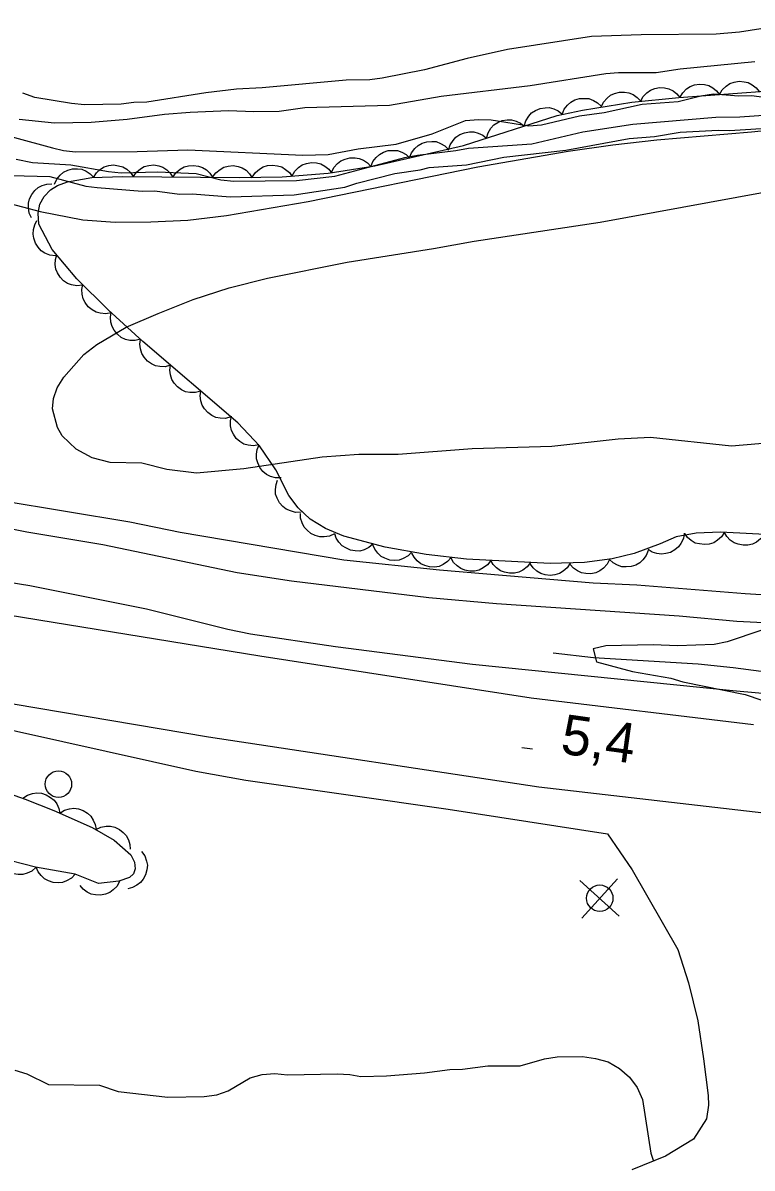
# Model space of a CAD drawing. Extents: x 336540 to 340074, y 5572036 to 5573747.
# Drawn here: x 339269.4 to 339324.5, y 5572794.8 to 5572881.3 of the extents above; entities that cross this region are included whole.
import ezdxf

# ---------------------------------------------------------------- set-up
doc = ezdxf.new("R2010")
doc.units = 0
for name, color, linetype in [('Niveau 1', 7, 'Continuous'), ('Niveau 19', 7, 'Continuous'), ('Niveau 2', 7, 'Continuous'), ('Niveau 21', 7, 'Continuous'), ('Niveau 22', 7, 'Continuous'), ('Niveau 3', 7, 'Continuous'), ('Niveau 36', 7, 'Continuous'), ('Niveau 4', 7, 'Continuous'), ('Niveau 44', 7, 'Continuous'), ('Niveau 52', 7, 'Continuous')]:
    doc.layers.add(name, color=color, linetype=linetype)

msp = doc.modelspace()

# ---------------------------------------------------------------- linework, layer by layer
at = {"layer": 'Niveau 1'}
for points in [[(339220.97, 5572864.77), (339226.13, 5572865), (339233.23, 5572865.09), (339235.8, 5572865.3), (339240.97, 5572866.15), (339252.2, 5572868.18), (339254.82, 5572868.53), (339260.17, 5572868.91), (339262.78, 5572868.84), (339265.33, 5572868.42), (339270.68, 5572867.02), (339273.92, 5572866.39), (339276.35, 5572866.22), (339279.06, 5572866.23), (339281.85, 5572866.37), (339284.77, 5572866.7), (339290.93, 5572867.77), (339303.77, 5572870.4), (339310.59, 5572871.56), (339313.97, 5572872.04), (339317.29, 5572872.44), (339324.44, 5572873.04), (339337.97, 5572874.45)], [(339328.02, 5572835.77), (339327.07, 5572835.79), (339325.23, 5572835.4), (339322.59, 5572834.5), (339321.63, 5572834.31), (339318.86, 5572834.2), (339317, 5572834.28), (339313.44, 5572834.21), (339312.48, 5572833.97), (339312.72, 5572833.01), (339315.45, 5572832.28), (339318.34, 5572831.77), (339319.25, 5572831.5), (339323.95, 5572830.52), (339327.59, 5572829.29), (339329.3, 5572828.3), (339329.7, 5572827.97), (339329.67, 5572827.74)], [(339268.77, 5572802.15), (339269.68, 5572801.89), (339271.33, 5572801.07), (339275.17, 5572801.03), (339276.59, 5572800.55), (339280.33, 5572800.11), (339283.09, 5572800.17), (339284.05, 5572800.3), (339284.9, 5572800.6), (339286.57, 5572801.59), (339287.47, 5572801.83), (339288.43, 5572801.9), (339289.39, 5572801.81), (339293.12, 5572801.88), (339294.08, 5572801.84), (339294.93, 5572801.69), (339296.85, 5572801.73), (339299.73, 5572801.95), (339301.64, 5572802.21), (339302.6, 5572802.23), (339304.52, 5572802.49), (339306.95, 5572802.48), (339308.8, 5572803.02), (339309.76, 5572803.16), (339311.68, 5572803.19), (339312.64, 5572803.04), (339313.61, 5572802.78), (339314.46, 5572802.28), (339315.21, 5572801.62), (339315.79, 5572800.84), (339316.2, 5572799.95), (339316.83, 5572795.9), (339317.04, 5572795.29)]]:
    msp.add_lwpolyline(points, dxfattribs=at)
at = {"layer": 'Niveau 19'}
msp.add_lwpolyline([(339320.82, 5572803.01), (339321.17, 5572800.25), (339321.18, 5572799.51), (339321.03, 5572798.49), (339320.05, 5572796.95), (339317.95, 5572795.66), (339315.4, 5572794.64)], dxfattribs=at)
at = {"layer": 'Niveau 2'}
for points in [[(339269.1, 5572874), (339271.77, 5572873.71), (339274.55, 5572873.76), (339277.27, 5572873.98), (339280.09, 5572874.37), (339282.02, 5572874.52), (339284.91, 5572874.64), (339286.84, 5572874.56), (339288.76, 5572874.6), (339290.69, 5572874.86), (339297.09, 5572875.04), (339300.99, 5572875.73), (339307.72, 5572876.54), (339313.44, 5572877.44), (339314.4, 5572877.52), (339317.23, 5572877.52), (339319.04, 5572877.78), (339324.7, 5572878.34)], [(339266.14, 5572873.31), (339271.61, 5572871.83), (339272.46, 5572871.62), (339273.37, 5572871.52), (339278.01, 5572871.55), (339281.86, 5572871.68), (339290.53, 5572871.28), (339292.46, 5572871.32), (339294.72, 5572871.76), (339297.6, 5572872.1), (339300.31, 5572872.88), (339302.84, 5572873.89), (339303.8, 5572873.97), (339304.77, 5572873.93), (339307.61, 5572873.48), (339308.57, 5572873.55), (339311.44, 5572874.23), (339313.31, 5572874.49), (339316.19, 5572875.11), (339318.9, 5572875.33), (339320.6, 5572875.76), (339321.56, 5572875.89), (339323.49, 5572875.76), (339324.45, 5572875.78), (339326.38, 5572875.53)], [(339268.88, 5572870.98), (339270.12, 5572870.72), (339273.01, 5572870.55), (339275.85, 5572870.04), (339276.82, 5572869.94), (339279.59, 5572870), (339282.48, 5572869.88), (339284.35, 5572869.41), (339285.32, 5572869.31), (339290.07, 5572869.35), (339292.95, 5572869.69), (339298.25, 5572871.09), (339299.21, 5572871.27), (339302.09, 5572871.61), (339303.05, 5572871.8), (339307.85, 5572872.12), (339311.69, 5572873.04), (339315.47, 5572873.62), (339321.75, 5572874.14), (339323.56, 5572874.17), (339328.25, 5572874.49)], [(339268.53, 5572869.73), (339271.42, 5572869.67), (339274.14, 5572868.93), (339274.99, 5572868.83), (339278.39, 5572868.56), (339279.35, 5572868.58), (339281.22, 5572868.33), (339282.18, 5572868.35), (339285.07, 5572868.12), (339289.88, 5572868.27), (339293.71, 5572868.85), (339294.61, 5572869.15), (339297.48, 5572869.88), (339299.4, 5572870.15), (339300.08, 5572870.33), (339302.9, 5572870.55), (339305.72, 5572871.11), (339310.41, 5572871.65), (339315.2, 5572872.54), (339317.12, 5572872.69), (339319.04, 5572873.01), (339321.92, 5572873.17), (339322.77, 5572873.13), (339326.38, 5572873.37)], [(339333.27, 5572850.17), (339322.93, 5572849.3), (339316.82, 5572849.95), (339314.36, 5572849.82), (339309.36, 5572849.26), (339303.32, 5572849.09), (339297.75, 5572848.66), (339294.77, 5572848.65), (339291.99, 5572848.46), (339286.09, 5572847.57), (339282.5, 5572847.26), (339280.25, 5572847.53), (339278.36, 5572848), (339275.97, 5572848.06), (339274.63, 5572848.4), (339273.41, 5572849.06), (339272.36, 5572850.07), (339272.01, 5572850.7), (339271.62, 5572852.1), (339271.69, 5572852.88), (339271.97, 5572853.69), (339272.47, 5572854.51), (339273.99, 5572856.21), (339274.97, 5572856.98), (339277.19, 5572858.28), (339279.61, 5572859.32), (339282.25, 5572860.37), (339284.98, 5572861.24), (339287.87, 5572861.97), (339293.88, 5572863.19), (339300.4, 5572864.21), (339303.49, 5572864.78), (339313, 5572866.21), (339325.39, 5572868.48)]]:
    msp.add_lwpolyline(points, dxfattribs=at)
at = {"layer": 'Niveau 21'}
for points in [[(339333.42, 5572829.87), (339323.03, 5572830.81), (339303.35, 5572832.81), (339293, 5572834.12), (339286.59, 5572835.09), (339284.86, 5572835.44), (339278.72, 5572836.97), (339269.92, 5572838.73), (339256.03, 5572840.97), (339246.31, 5572842.8), (339238.58, 5572844.1), (339228.69, 5572845.93), (339220.72, 5572847.09), (339213.2, 5572847.98), (339205.55, 5572849.4), (339194.03, 5572850.98), (339185.02, 5572851.96), (339182.14, 5572852.34), (339172.11, 5572853.27), (339169.55, 5572853.66), (339157.15, 5572854.65)], [(339148.92, 5572852.71), (339167.23, 5572851.19), (339183.2, 5572849.57), (339198.7, 5572847.72), (339206.93, 5572846.63), (339224.34, 5572844.07), (339238.13, 5572841.79), (339268.27, 5572836.55), (339287.29, 5572833.45), (339307.78, 5572830.29), (339324.6, 5572828.27)], [(339326.02, 5572821.5), (339308.38, 5572823.54), (339283.42, 5572827.3), (339255.8, 5572831.97), (339239.18, 5572834.87), (339215.32, 5572838.77), (339189.69, 5572842.25), (339184.32, 5572842.71), (339177.8, 5572843.55), (339166.32, 5572844.74), (339155.44, 5572845.67)], [(339229.98, 5572834.24), (339240.89, 5572832.34), (339252.46, 5572830.63), (339255.88, 5572829.94), (339258.6, 5572829.55), (339258.79, 5572829.38), (339265.59, 5572828.49), (339282.45, 5572824.73), (339286.24, 5572824.05), (339301.53, 5572821.88), (339313.57, 5572820.02)]]:
    msp.add_lwpolyline(points, dxfattribs=at)
at = {"layer": 'Niveau 22'}
for points in [[(339159.48, 5572860.37), (339162.82, 5572860.31), (339165.25, 5572860.14), (339168.43, 5572859.69), (339180.52, 5572858.44), (339183.87, 5572857.99), (339190.95, 5572857.39), (339206.42, 5572856.43), (339220.26, 5572854.6), (339227.45, 5572853.44), (339231.52, 5572852.89), (339235.24, 5572852.23), (339238.79, 5572851.8), (339245, 5572850.5), (339247.95, 5572849.76), (339254.68, 5572848.31), (339261.31, 5572846.52), (339267.75, 5572845.18), (339277.47, 5572843.57), (339281.27, 5572842.79), (339293.64, 5572840.7), (339300.87, 5572839.94)], [(339327.33, 5572835.84), (339323.34, 5572836.05), (339318.98, 5572836.44), (339305.16, 5572837.37), (339300.07, 5572837.84), (339289.67, 5572839.1), (339285.57, 5572839.71), (339275.43, 5572841.83), (339269.67, 5572842.79), (339265.09, 5572843.71), (339249.62, 5572847.26), (339244.72, 5572848.51), (339235.37, 5572850.2), (339227.98, 5572851.19), (339214.34, 5572853.19), (339209, 5572854.11), (339187, 5572855.83), (339177.29, 5572856.68), (339167.29, 5572857.74), (339151.05, 5572858.68)], [(339300.87, 5572839.94), (339312.47, 5572838.97), (339315.77, 5572838.81), (339323.95, 5572838.16), (339331.55, 5572837.68)]]:
    msp.add_lwpolyline(points, dxfattribs=at)
at = {"layer": 'Niveau 3'}
msp.add_line((339307.09, 5572826.53), (339307.89, 5572826.42), dxfattribs=at)
at = {"layer": 'Niveau 36'}
for p, q in [((339314.45, 5572813.79), (339311.48, 5572816.48)), ((339311.62, 5572813.65), (339314.31, 5572816.62))]:
    msp.add_line(p, q, dxfattribs=at)
for centre in [(339272.069, 5572823.761), (339312.973, 5572815.145)]:
    msp.add_circle(centre, 1, dxfattribs=at)
at = {"layer": 'Niveau 4'}
for points in [[(339328.05, 5572881.26), (339323.52, 5572880.55), (339321.76, 5572880.41), (339316.09, 5572880.36), (339312.35, 5572880.23), (339306.01, 5572879.26), (339302.96, 5572878.58), (339299.74, 5572877.72), (339296.52, 5572877.09), (339295.61, 5572876.96), (339293.8, 5572876.93), (339287.46, 5572876.35), (339285.53, 5572876.26), (339283.21, 5572875.99), (339278.74, 5572875.28), (339277.78, 5572875.26), (339276.81, 5572875.13), (339274.04, 5572875.08), (339273.07, 5572875.17), (339270.28, 5572875.63), (339269.37, 5572875.95)], [(339309.45, 5572833.67), (339312.5, 5572833.33), (339320.41, 5572832.84), (339323.05, 5572832.57), (339329.39, 5572831.75), (339335.5, 5572831.33), (339342.02, 5572830.72), (339345.58, 5572830.56), (339356.1, 5572829.62), (339359.71, 5572829.45), (339364.85, 5572829.36), (339375.34, 5572828.77), (339391.42, 5572828.71), (339418.26, 5572829.11), (339420.9, 5572829.3), (339422.69, 5572829.61), (339424.31, 5572830.11), (339425.68, 5572830.87), (339426.69, 5572831.93), (339427.28, 5572833.22), (339427.36, 5572833.9), (339427.2, 5572835.37), (339426.78, 5572836.9), (339426.25, 5572838.23)]]:
    msp.add_lwpolyline(points, dxfattribs=at)
at = {"layer": 'Niveau 44'}
for points in [[(339319.03, 5572875.63), (339319.24, 5572875.99), (339319.54, 5572876.27), (339319.81, 5572876.46), (339320.14, 5572876.57), (339320.5, 5572876.63), (339320.89, 5572876.6), (339321.21, 5572876.53), (339321.51, 5572876.36), (339321.8, 5572876.13), (339322.03, 5572875.85)], [(339322.03, 5572875.85), (339322.23, 5572876.21), (339322.53, 5572876.49), (339322.8, 5572876.68), (339323.13, 5572876.79), (339323.5, 5572876.85), (339323.88, 5572876.82), (339324.2, 5572876.75), (339324.5, 5572876.58), (339324.79, 5572876.35), (339325.02, 5572876.07)], [(339326.93, 5572842.54), (339322.1, 5572842.79), (339320.26, 5572842.72), (339318.75, 5572842.45), (339317.55, 5572841.9), (339315.58, 5572841.17), (339313.92, 5572840.77), (339311.81, 5572840.49), (339309.22, 5572840.42), (339302.91, 5572840.76), (339299.86, 5572841.1), (339296.77, 5572841.66), (339293.63, 5572842.5), (339292.26, 5572843.08), (339291.08, 5572843.78), (339290.18, 5572844.62), (339289.48, 5572845.57), (339288.49, 5572847.49), (339287.27, 5572849.32), (339285.63, 5572851.04), (339278.44, 5572857.2), (339275.84, 5572859.58), (339273.46, 5572861.94), (339271.59, 5572864.15), (339270.6, 5572866.05), (339270.55, 5572866.89), (339270.66, 5572867.58), (339271, 5572868.16), (339271.46, 5572868.64), (339272.01, 5572868.99), (339272.75, 5572869.25), (339274.59, 5572869.58), (339276.94, 5572869.65), (339285.75, 5572869.58), (339288.98, 5572869.64), (339292.46, 5572869.91), (339295.98, 5572870.46), (339302.68, 5572872), (339309.75, 5572874.27), (339311.68, 5572874.68), (339315.4, 5572875.27), (339318.95, 5572875.62), (339329.85, 5572876.42)], [(339313.08, 5572874.9), (339313.26, 5572875.28), (339313.53, 5572875.58), (339313.78, 5572875.8), (339314.1, 5572875.94), (339314.46, 5572876.03), (339314.84, 5572876.02), (339315.17, 5572875.99), (339315.49, 5572875.84), (339315.8, 5572875.63), (339316.04, 5572875.37)], [(339316.05, 5572875.33), (339316.25, 5572875.7), (339316.54, 5572875.99), (339316.8, 5572876.19), (339317.13, 5572876.31), (339317.49, 5572876.38), (339317.87, 5572876.35), (339318.2, 5572876.29), (339318.51, 5572876.13), (339318.8, 5572875.9), (339319.03, 5572875.63)], [(339307.27, 5572873.47), (339307.38, 5572873.87), (339307.61, 5572874.21), (339307.82, 5572874.46), (339308.12, 5572874.65), (339308.46, 5572874.8), (339308.84, 5572874.85), (339309.16, 5572874.86), (339309.5, 5572874.77), (339309.84, 5572874.61), (339310.12, 5572874.39)], [(339310.13, 5572874.35), (339310.29, 5572874.74), (339310.54, 5572875.05), (339310.78, 5572875.28), (339311.1, 5572875.44), (339311.45, 5572875.55), (339311.84, 5572875.56), (339312.16, 5572875.54), (339312.49, 5572875.41), (339312.81, 5572875.22), (339313.07, 5572874.97)], [(339304.41, 5572872.56), (339304.53, 5572872.96), (339304.75, 5572873.3), (339304.96, 5572873.55), (339305.26, 5572873.74), (339305.6, 5572873.88), (339305.98, 5572873.93), (339306.31, 5572873.95), (339306.65, 5572873.85), (339306.98, 5572873.69), (339307.27, 5572873.47)], [(339298.6, 5572871.06), (339298.75, 5572871.45), (339299, 5572871.77), (339299.24, 5572872), (339299.55, 5572872.17), (339299.9, 5572872.28), (339300.29, 5572872.3), (339300.61, 5572872.29), (339300.94, 5572872.16), (339301.26, 5572871.98), (339301.53, 5572871.73)], [(339301.55, 5572871.64), (339301.67, 5572872.04), (339301.89, 5572872.38), (339302.11, 5572872.63), (339302.4, 5572872.82), (339302.75, 5572872.96), (339303.12, 5572873.02), (339303.45, 5572873.03), (339303.79, 5572872.93), (339304.13, 5572872.78), (339304.41, 5572872.56)], [(339295.68, 5572870.39), (339295.83, 5572870.78), (339296.08, 5572871.1), (339296.32, 5572871.33), (339296.63, 5572871.5), (339296.98, 5572871.61), (339297.36, 5572871.63), (339297.69, 5572871.62), (339298.02, 5572871.49), (339298.34, 5572871.31), (339298.6, 5572871.06)], [(339274.73, 5572869.58), (339274.95, 5572869.94), (339275.26, 5572870.2), (339275.53, 5572870.38), (339275.87, 5572870.48), (339276.24, 5572870.53), (339276.62, 5572870.47), (339276.93, 5572870.39), (339277.23, 5572870.21), (339277.51, 5572869.97), (339277.72, 5572869.67)], [(339277.72, 5572869.64), (339277.96, 5572869.99), (339278.28, 5572870.24), (339278.56, 5572870.41), (339278.9, 5572870.5), (339279.27, 5572870.53), (339279.65, 5572870.46), (339279.96, 5572870.37), (339280.25, 5572870.17), (339280.52, 5572869.92), (339280.72, 5572869.62)], [(339280.72, 5572869.62), (339280.96, 5572869.96), (339281.28, 5572870.22), (339281.56, 5572870.39), (339281.9, 5572870.47), (339282.27, 5572870.5), (339282.65, 5572870.44), (339282.96, 5572870.35), (339283.25, 5572870.15), (339283.52, 5572869.9), (339283.72, 5572869.6)], [(339283.72, 5572869.6), (339283.96, 5572869.94), (339284.28, 5572870.19), (339284.56, 5572870.36), (339284.9, 5572870.45), (339285.27, 5572870.48), (339285.65, 5572870.41), (339285.96, 5572870.32), (339286.25, 5572870.13), (339286.52, 5572869.87), (339286.72, 5572869.57)], [(339286.72, 5572869.6), (339286.95, 5572869.95), (339287.26, 5572870.21), (339287.54, 5572870.39), (339287.88, 5572870.48), (339288.25, 5572870.52), (339288.63, 5572870.47), (339288.94, 5572870.38), (339289.24, 5572870.19), (339289.52, 5572869.95), (339289.72, 5572869.65)], [(339289.72, 5572869.7), (339289.93, 5572870.06), (339290.22, 5572870.34), (339290.49, 5572870.53), (339290.82, 5572870.65), (339291.19, 5572870.71), (339291.57, 5572870.68), (339291.89, 5572870.61), (339292.2, 5572870.44), (339292.49, 5572870.21), (339292.71, 5572869.93)], [(339292.71, 5572869.95), (339292.89, 5572870.33), (339293.16, 5572870.63), (339293.41, 5572870.84), (339293.73, 5572870.98), (339294.09, 5572871.07), (339294.48, 5572871.07), (339294.8, 5572871.03), (339295.12, 5572870.88), (339295.43, 5572870.68), (339295.67, 5572870.41)], [(339271.77, 5572869.07), (339271.94, 5572869.46), (339272.21, 5572869.76), (339272.45, 5572869.98), (339272.77, 5572870.13), (339273.13, 5572870.23), (339273.51, 5572870.23), (339273.84, 5572870.2), (339274.16, 5572870.06), (339274.47, 5572869.86), (339274.72, 5572869.6)], [(339270.04, 5572866.53), (339269.86, 5572866.9), (339269.8, 5572867.31), (339269.8, 5572867.64), (339269.89, 5572867.97), (339270.05, 5572868.31), (339270.29, 5572868.6), (339270.53, 5572868.83), (339270.85, 5572868.98), (339271.2, 5572869.09), (339271.56, 5572869.11)], [(339271.84, 5572863.67), (339271.42, 5572863.72), (339271.05, 5572863.88), (339270.77, 5572864.05), (339270.53, 5572864.31), (339270.33, 5572864.62), (339270.21, 5572864.99), (339270.15, 5572865.31), (339270.18, 5572865.66), (339270.28, 5572866.02), (339270.45, 5572866.33)], [(339273.88, 5572861.45), (339273.46, 5572861.4), (339273.06, 5572861.48), (339272.75, 5572861.58), (339272.46, 5572861.79), (339272.2, 5572862.05), (339272, 5572862.38), (339271.87, 5572862.67), (339271.82, 5572863.02), (339271.84, 5572863.39), (339271.94, 5572863.74)], [(339276.05, 5572859.37), (339275.64, 5572859.29), (339275.23, 5572859.33), (339274.91, 5572859.41), (339274.61, 5572859.59), (339274.32, 5572859.82), (339274.1, 5572860.13), (339273.94, 5572860.42), (339273.87, 5572860.76), (339273.85, 5572861.13), (339273.92, 5572861.49)], [(339278.27, 5572857.36), (339277.86, 5572857.26), (339277.46, 5572857.28), (339277.13, 5572857.35), (339276.82, 5572857.51), (339276.53, 5572857.74), (339276.29, 5572858.04), (339276.12, 5572858.32), (339276.03, 5572858.66), (339276, 5572859.03), (339276.06, 5572859.38)], [(339280.54, 5572855.4), (339280.14, 5572855.29), (339279.73, 5572855.3), (339279.41, 5572855.35), (339279.09, 5572855.51), (339278.79, 5572855.72), (339278.54, 5572856.02), (339278.36, 5572856.29), (339278.27, 5572856.63), (339278.22, 5572856.99), (339278.26, 5572857.35)], [(339282.82, 5572853.45), (339282.42, 5572853.34), (339282.01, 5572853.35), (339281.68, 5572853.4), (339281.37, 5572853.55), (339281.07, 5572853.77), (339280.82, 5572854.06), (339280.64, 5572854.33), (339280.54, 5572854.67), (339280.5, 5572855.04), (339280.54, 5572855.4)], [(339285.1, 5572851.5), (339284.7, 5572851.39), (339284.29, 5572851.4), (339283.96, 5572851.45), (339283.65, 5572851.6), (339283.35, 5572851.82), (339283.1, 5572852.11), (339282.92, 5572852.38), (339282.82, 5572852.72), (339282.78, 5572853.09), (339282.82, 5572853.45)], [(339287.22, 5572849.38), (339286.8, 5572849.31), (339286.4, 5572849.36), (339286.08, 5572849.44), (339285.78, 5572849.63), (339285.51, 5572849.87), (339285.29, 5572850.19), (339285.14, 5572850.48), (339285.08, 5572850.82), (339285.07, 5572851.2), (339285.15, 5572851.55)], [(339288.89, 5572846.89), (339288.47, 5572846.89), (339288.09, 5572847.01), (339287.79, 5572847.15), (339287.52, 5572847.38), (339287.29, 5572847.67), (339287.14, 5572848.02), (339287.03, 5572848.33), (339287.03, 5572848.68), (339287.09, 5572849.05), (339287.23, 5572849.38)], [(339290.41, 5572844.31), (339289.99, 5572844.29), (339289.6, 5572844.4), (339289.29, 5572844.52), (339289.02, 5572844.74), (339288.77, 5572845.02), (339288.6, 5572845.36), (339288.48, 5572845.67), (339288.47, 5572846.02), (339288.51, 5572846.39), (339288.63, 5572846.73)], [(339292.93, 5572842.68), (339292.55, 5572842.5), (339292.15, 5572842.44), (339291.82, 5572842.44), (339291.48, 5572842.54), (339291.15, 5572842.7), (339290.86, 5572842.95), (339290.63, 5572843.18), (339290.48, 5572843.5), (339290.37, 5572843.85), (339290.35, 5572844.21)], [(339322.39, 5572842.8), (339322.17, 5572842.45), (339321.86, 5572842.18), (339321.59, 5572842), (339321.25, 5572841.89), (339320.89, 5572841.85), (339320.51, 5572841.9), (339320.19, 5572841.97), (339319.89, 5572842.16), (339319.61, 5572842.4), (339319.39, 5572842.69)], [(339295.84, 5572841.91), (339295.53, 5572841.63), (339295.16, 5572841.47), (339294.84, 5572841.37), (339294.49, 5572841.38), (339294.13, 5572841.44), (339293.78, 5572841.6), (339293.5, 5572841.77), (339293.26, 5572842.03), (339293.06, 5572842.34), (339292.95, 5572842.68)], [(339319.36, 5572842.73), (339319.29, 5572842.32), (339319.11, 5572841.95), (339318.92, 5572841.68), (339318.65, 5572841.45), (339318.33, 5572841.27), (339317.96, 5572841.17), (339317.64, 5572841.12), (339317.29, 5572841.17), (339316.94, 5572841.29), (339316.63, 5572841.48)], [(339325.39, 5572842.62), (339325.13, 5572842.29), (339324.81, 5572842.05), (339324.52, 5572841.89), (339324.17, 5572841.82), (339323.8, 5572841.8), (339323.43, 5572841.89), (339323.12, 5572841.99), (339322.83, 5572842.2), (339322.58, 5572842.47), (339322.39, 5572842.77)], [(339298.78, 5572841.3), (339298.49, 5572841), (339298.13, 5572840.8), (339297.82, 5572840.68), (339297.47, 5572840.65), (339297.1, 5572840.69), (339296.74, 5572840.82), (339296.45, 5572840.96), (339296.2, 5572841.21), (339295.97, 5572841.5), (339295.83, 5572841.83)], [(339301.75, 5572840.89), (339301.48, 5572840.57), (339301.14, 5572840.35), (339300.84, 5572840.21), (339300.49, 5572840.16), (339300.12, 5572840.17), (339299.75, 5572840.27), (339299.45, 5572840.4), (339299.18, 5572840.62), (339298.94, 5572840.9), (339298.77, 5572841.22)], [(339316.64, 5572841.42), (339316.49, 5572841.03), (339316.24, 5572840.71), (339316.01, 5572840.48), (339315.7, 5572840.31), (339315.35, 5572840.19), (339314.97, 5572840.17), (339314.64, 5572840.18), (339314.31, 5572840.3), (339313.99, 5572840.48), (339313.72, 5572840.72)], [(339304.74, 5572840.66), (339304.49, 5572840.33), (339304.16, 5572840.09), (339303.87, 5572839.93), (339303.52, 5572839.86), (339303.15, 5572839.85), (339302.78, 5572839.93), (339302.47, 5572840.04), (339302.19, 5572840.25), (339301.93, 5572840.51), (339301.74, 5572840.82)], [(339307.74, 5572840.5), (339307.48, 5572840.17), (339307.15, 5572839.93), (339306.86, 5572839.77), (339306.52, 5572839.7), (339306.15, 5572839.69), (339305.78, 5572839.77), (339305.47, 5572839.88), (339305.18, 5572840.09), (339304.93, 5572840.35), (339304.74, 5572840.66)], [(339310.73, 5572840.46), (339310.51, 5572840.11), (339310.2, 5572839.84), (339309.92, 5572839.66), (339309.58, 5572839.57), (339309.22, 5572839.52), (339308.84, 5572839.58), (339308.52, 5572839.66), (339308.22, 5572839.84), (339307.94, 5572840.09), (339307.73, 5572840.38)], [(339313.72, 5572840.74), (339313.53, 5572840.37), (339313.25, 5572840.07), (339312.99, 5572839.87), (339312.67, 5572839.73), (339312.31, 5572839.65), (339311.92, 5572839.67), (339311.6, 5572839.71), (339311.28, 5572839.87), (339310.98, 5572840.08), (339310.74, 5572840.35)], [(339267.12, 5572823.47), (339269.56, 5572822.63), (339271.73, 5572821.76), (339274.61, 5572820.49), (339276.29, 5572819.53), (339277.53, 5572818.42), (339277.82, 5572817.87), (339277.87, 5572817.37), (339277.73, 5572816.99), (339277.45, 5572816.72), (339276.64, 5572816.42), (339275.09, 5572816.25), (339273.34, 5572816.96)], [(339269.39, 5572822.7), (339269.73, 5572822.93), (339270.12, 5572823.05), (339270.45, 5572823.11), (339270.8, 5572823.07), (339271.15, 5572822.96), (339271.48, 5572822.76), (339271.74, 5572822.56), (339271.94, 5572822.27), (339272.1, 5572821.93), (339272.17, 5572821.58)], [(339272.17, 5572821.57), (339272.52, 5572821.79), (339272.91, 5572821.9), (339273.24, 5572821.94), (339273.59, 5572821.89), (339273.94, 5572821.77), (339274.26, 5572821.56), (339274.51, 5572821.35), (339274.7, 5572821.05), (339274.85, 5572820.71), (339274.91, 5572820.36)], [(339274.9, 5572820.33), (339275.27, 5572820.51), (339275.67, 5572820.58), (339276, 5572820.59), (339276.34, 5572820.5), (339276.68, 5572820.34), (339276.97, 5572820.1), (339277.2, 5572819.87), (339277.36, 5572819.55), (339277.47, 5572819.2), (339277.5, 5572818.84)], [(339273.34, 5572816.96), (339270.33, 5572817.49), (339264.81, 5572818.89)], [(339278.35, 5572818.68), (339278.6, 5572818.34), (339278.73, 5572817.95), (339278.79, 5572817.63), (339278.76, 5572817.28), (339278.66, 5572816.92), (339278.47, 5572816.59), (339278.28, 5572816.33), (339278, 5572816.12), (339277.66, 5572815.95), (339277.32, 5572815.86)], [(339270.38, 5572817.48), (339270.07, 5572817.2), (339269.7, 5572817.03), (339269.39, 5572816.93), (339269.04, 5572816.93), (339268.67, 5572816.99), (339268.32, 5572817.14), (339268.04, 5572817.3), (339267.8, 5572817.56), (339267.6, 5572817.88), (339267.48, 5572818.21)], [(339273.34, 5572816.96), (339273.05, 5572816.66), (339272.69, 5572816.46), (339272.39, 5572816.34), (339272.04, 5572816.31), (339271.67, 5572816.34), (339271.31, 5572816.47), (339271.01, 5572816.61), (339270.76, 5572816.86), (339270.53, 5572817.15), (339270.39, 5572817.48)], [(339276.69, 5572816.43), (339276.5, 5572816.06), (339276.21, 5572815.77), (339275.95, 5572815.57), (339275.62, 5572815.44), (339275.26, 5572815.37), (339274.88, 5572815.39), (339274.55, 5572815.44), (339274.24, 5572815.6), (339273.94, 5572815.82), (339273.71, 5572816.1)]]:
    msp.add_lwpolyline(points, dxfattribs=at)
at = {"layer": 'Niveau 52'}
msp.add_lwpolyline([(339313.57, 5572820.02), (339315.42, 5572817.3), (339318.88, 5572811.27), (339319.69, 5572808.75), (339320.38, 5572805.88), (339320.82, 5572803.01)], dxfattribs=at)

# ---------------------------------------------------------------- texts
at = {"layer": 'Niveau 3'}
msp.add_text('5,4    ', height=3, rotation=352.04335, dxfattribs=at).set_placement((339309.93, 5572826.09))

doc.saveas('drawing.dxf')
